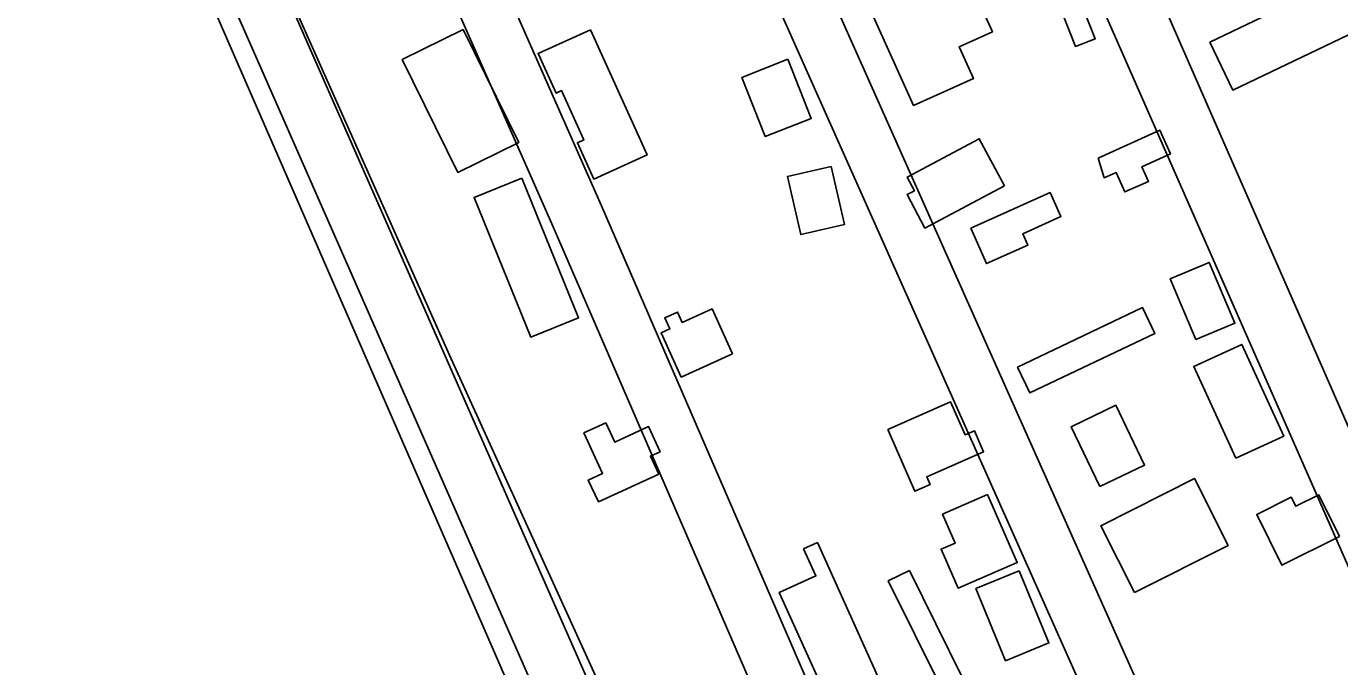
# Model space of a CAD drawing. Extents: x 3567028 to 3605064, y 510945 to 536587.
# Drawn here: x 3600106 to 3600855, y 526985 to 527350 of the extents above; entities that cross this region are included whole.
import ezdxf

# ---------------------------------------------------------------- set-up
doc = ezdxf.new("R2010")
doc.units = 0
for name, color, linetype in [('V-BLDG-OTLN', 7, 'Continuous'), ('V-ROAD-CNTR', 7, 'Continuous'), ('V-SITE-OTLN', 7, 'Continuous'), ('V-TOPO-SHOR', 7, 'Continuous')]:
    doc.layers.add(name, color=color, linetype=linetype)

msp = doc.modelspace()

# ---------------------------------------------------------------- linework, layer by layer
at = {"layer": 'V-BLDG-OTLN'}
for points in [[(3600780.51, 527341), (3600916.75, 527406.43), (3600941.01, 527355.92), (3600913.91, 527342.9), (3600902.74, 527366.17), (3600793.6, 527313.75)], [(3600635.11, 527394.72), (3600656.64, 527346.97), (3600637.8, 527338.47), (3600645.95, 527320.41), (3600611.78, 527305), (3600586.34, 527361.41), (3600614.7, 527374.2), (3600610.46, 527383.6)], [(3600694.53, 527395.67), (3600715.22, 527343.03), (3600704.05, 527338.64), (3600683.36, 527391.28)], [(3600355.15, 527348.2), (3600386.83, 527283.9), (3600352.14, 527266.81), (3600320.46, 527331.12)], [(3600427.67, 527348.06), (3600459.96, 527276.76), (3600429.65, 527263.03), (3600420.28, 527283.71), (3600423.9, 527285.35), (3600411.19, 527313.42), (3600408.13, 527312.04), (3600397.92, 527334.59)], [(3600540.21, 527331.3), (3600553.5, 527297.56), (3600527.27, 527287.23), (3600513.99, 527320.97)], [(3600663.46, 527259.18), (3600618.26, 527235.1), (3600608.1, 527254.16), (3600612.26, 527256.38), (3600608.13, 527264.14), (3600649.18, 527286)], [(3600716.93, 527274.97), (3600751.94, 527290.81), (3600758.02, 527277.38), (3600741.8, 527270.05), (3600745.58, 527261.7), (3600732.15, 527255.63), (3600727.09, 527266.8), (3600720.37, 527263.78)], [(3600388.7, 527263.54), (3600420.98, 527183.97), (3600393.72, 527172.91), (3600361.44, 527252.48)], [(3600564.9, 527270.19), (3600572.47, 527237.1), (3600547.51, 527231.39), (3600539.95, 527264.48)], [(3600644.34, 527235.05), (3600689.54, 527255.31), (3600695.69, 527241.59), (3600674, 527231.86), (3600676.91, 527225.38), (3600653.39, 527214.84)], [(3600772.54, 527171.46), (3600757.95, 527206.11), (3600780.21, 527215.49), (3600794.81, 527180.84)], [(3600508.71, 527163.44), (3600479.43, 527150.14), (3600467.98, 527175.35), (3600472.91, 527177.59), (3600470.06, 527183.85), (3600477.33, 527187.15), (3600480.01, 527181.24), (3600497.1, 527189.01)], [(3600671.02, 527155.83), (3600742.07, 527189.71), (3600749.12, 527174.93), (3600678.07, 527141.04)], [(3600795.29, 527103.95), (3600771.34, 527156.21), (3600798.65, 527168.73), (3600822.6, 527116.46)], [(3600597.03, 527120.19), (3600632.85, 527135.95), (3600641.1, 527117.21), (3600646.38, 527119.54), (3600651.65, 527107.57), (3600619.22, 527093.29), (3600621.19, 527088.84), (3600612.5, 527085.04)], [(3600717.82, 527087.68), (3600701.46, 527121.74), (3600727.01, 527134.01), (3600743.37, 527099.95)], [(3600466.6, 527094.83), (3600432.22, 527079), (3600426.5, 527091.42), (3600434.62, 527095.17), (3600423.99, 527118.25), (3600436.44, 527123.98), (3600441.5, 527112.98), (3600460.83, 527121.88), (3600467.41, 527107.58), (3600461.89, 527105.05)], [(3600737.64, 527027.21), (3600718.36, 527065.38), (3600771.7, 527092.33), (3600790.98, 527054.16)], [(3600653.86, 527083.11), (3600670.8, 527044.36), (3600637.2, 527029.68), (3600627.47, 527051.94), (3600635.47, 527055.43), (3600628.26, 527071.92)], [(3600854.46, 527059.24), (3600821.57, 527042.88), (3600807.2, 527071.76), (3600826.93, 527081.58), (3600829.5, 527076.43), (3600842.66, 527082.96)], [(3600557, 527055.73), (3600591.47, 526979.39), (3600562.76, 526966.44), (3600535.28, 527027.31), (3600556.11, 527036.72), (3600549.14, 527052.18)], [(3600609.43, 527039.92), (3600639.48, 526979.11), (3600627.4, 526973.14), (3600597.35, 527033.95)], [(3600671.96, 527039.66), (3600688.89, 526998.56), (3600664.21, 526988.4), (3600647.28, 527029.5)]]:
    msp.add_lwpolyline(points, close=True, dxfattribs=at)
at = {"layer": 'V-ROAD-CNTR'}
for points in [[(3599474.06, 529350.34), (3600406.54, 527235.78), (3601022.89, 525810.64)], [(3599475.7, 529139.49), (3600489.95, 526832.22)], [(3599448.23, 529127.42), (3600462.48, 526820.15)], [(3601338.3, 526027.42), (3600068.48, 528928.78)], [(3601310.84, 526015.35), (3600241.03, 528448.64)], [(3601204.63, 525931.48), (3600116.93, 528372.82)], [(3601177.22, 525919.27), (3600093.84, 528350.92)], [(3599983.94, 528266.44), (3600434.03, 527247.79), (3601050.43, 525822.54)]]:
    msp.add_lwpolyline(points, dxfattribs=at)
at = {"layer": 'V-SITE-OTLN'}
msp.add_lwpolyline([(3600077.03, 527672.55), (3600460.8, 526791.61), (3600353.6, 526630.27), (3600313.05, 526567.14), (3600285.25, 526514.16), (3600216.04, 526427.37), (3600162.27, 526370.37), (3600119.98, 526292.73), (3600118.94, 526290.85), (3600100.91, 526238.16)], dxfattribs=at)
at = {"layer": 'V-TOPO-SHOR'}
msp.add_lwpolyline([(3600230.56, 527425.31), (3600347.46, 527162.52), (3600448.13, 526941.34), (3600526.83, 526752.99)], dxfattribs=at)

doc.saveas('drawing.dxf')
